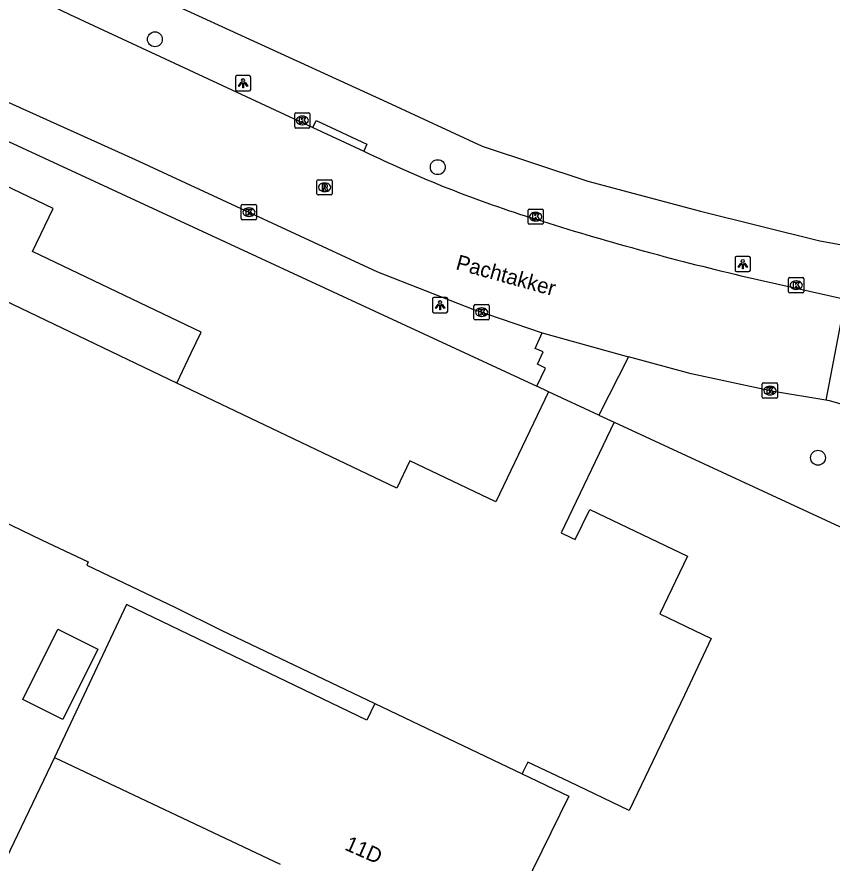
# Model space of a CAD drawing. Extents: x 161355 to 162026, y 386504 to 387459.
# Drawn here: x 161679.6 to 161733.1, y 386909.7 to 386965.2 of the extents above; entities that cross this region are included whole.
import ezdxf

# ---------------------------------------------------------------- set-up
doc = ezdxf.new("R2010")
doc.units = 0
for name, color, linetype in [('IMGEO_Boom', 7, 'Continuous'), ('IMGEO_Kolk', 7, 'Continuous'), ('IMGEO_Lichtpunt', 7, 'Continuous'), ('IMGEO_Openbare_ruimte_label', 7, 'Continuous'), ('IMGEO_Pand', 7, 'Continuous'), ('IMGEO_Pand_nummerreeks', 7, 'Continuous'), ('IMGEO_Rijbaan_lokaal_open', 7, 'Continuous'), ('IMGEO_Rioolput', 7, 'Continuous'), ('IMGEO_Voetpad_open', 7, 'Continuous')]:
    doc.layers.add(name, color=color, linetype=linetype)

msp = doc.modelspace()

# ---------------------------------------------------------------- linework, layer by layer
at = {"layer": 'IMGEO_Boom'}
for centre in [(161688.69, 386963.749), (161707.261, 386955.359), (161732.217, 386936.292)]:
    msp.add_circle(centre, 0.489, dxfattribs=at)
at = {"layer": 'IMGEO_Kolk'}
for p, q in [((161697.867, 386958), (161697.867, 386958.852)), ((161697.942, 386958.926), (161698.794, 386958.926)), ((161698.355, 386958.706), (161698.38, 386958.706)), ((161698.868, 386958.852), (161698.868, 386958)), ((161698.378, 386958.146), (161698.353, 386958.146)), ((161698.794, 386957.926), (161697.942, 386957.926)), ((161694.363, 386951.983), (161694.363, 386952.835)), ((161694.438, 386952.909), (161695.29, 386952.909)), ((161694.851, 386952.689), (161694.876, 386952.689)), ((161695.364, 386952.835), (161695.364, 386951.983)), ((161713.263, 386952.609), (161714.115, 386952.609)), ((161694.874, 386952.129), (161694.849, 386952.129)), ((161713.188, 386951.683), (161713.188, 386952.535)), ((161713.676, 386952.389), (161713.701, 386952.389)), ((161714.189, 386952.535), (161714.189, 386951.683)), ((161695.29, 386951.909), (161694.438, 386951.909)), ((161714.115, 386951.609), (161713.263, 386951.609)), ((161713.699, 386951.829), (161713.674, 386951.829)), ((161730.364, 386948.115), (161731.216, 386948.115)), ((161730.289, 386947.189), (161730.289, 386948.041)), ((161730.777, 386947.895), (161730.802, 386947.895)), ((161731.29, 386948.041), (161731.29, 386947.189)), ((161731.216, 386947.115), (161730.364, 386947.115)), ((161730.8, 386947.335), (161730.775, 386947.335)), ((161709.637, 386945.417), (161709.637, 386946.269)), ((161709.712, 386946.343), (161710.564, 386946.343)), ((161710.125, 386946.123), (161710.15, 386946.123)), ((161710.638, 386946.269), (161710.638, 386945.417)), ((161710.564, 386945.343), (161709.712, 386945.343)), ((161710.148, 386945.563), (161710.123, 386945.563)), ((161728.563, 386940.272), (161728.563, 386941.124)), ((161728.638, 386941.198), (161729.49, 386941.198)), ((161729.051, 386940.978), (161729.076, 386940.978)), ((161729.564, 386941.124), (161729.564, 386940.272)), ((161729.074, 386940.418), (161729.049, 386940.418)), ((161729.49, 386940.198), (161728.638, 386940.198))]:
    msp.add_line(p, q, dxfattribs=at)
for points in [[(161697.867, 386958), (161697.867, 386958.852)], [(161697.942, 386958.926), (161698.794, 386958.926)], [(161698.868, 386958.852), (161698.868, 386958)], [(161698.188, 386958.626), (161698.311, 386958.626), (161698.311, 386958.475), (161698.441, 386958.626), (161698.605, 386958.626), (161698.459, 386958.475), (161698.612, 386958.226), (161698.46, 386958.226), (161698.375, 386958.39), (161698.311, 386958.323), (161698.311, 386958.226), (161698.188, 386958.226), (161698.188, 386958.626)], [(161698.794, 386957.926), (161697.942, 386957.926)], [(161694.363, 386951.983), (161694.363, 386952.835)], [(161694.438, 386952.909), (161695.29, 386952.909)], [(161694.684, 386952.609), (161694.807, 386952.609), (161694.807, 386952.458), (161694.937, 386952.609), (161695.101, 386952.609), (161694.955, 386952.458), (161695.108, 386952.209), (161694.956, 386952.209), (161694.871, 386952.373), (161694.807, 386952.306), (161694.807, 386952.209), (161694.684, 386952.209), (161694.684, 386952.609)], [(161695.364, 386952.835), (161695.364, 386951.983)], [(161713.263, 386952.609), (161714.115, 386952.609)], [(161713.188, 386951.683), (161713.188, 386952.535)], [(161713.509, 386952.309), (161713.632, 386952.309), (161713.632, 386952.158), (161713.762, 386952.309), (161713.926, 386952.309), (161713.78, 386952.158), (161713.933, 386951.909), (161713.781, 386951.909), (161713.696, 386952.073), (161713.632, 386952.006), (161713.632, 386951.909), (161713.509, 386951.909), (161713.509, 386952.309)], [(161714.189, 386952.535), (161714.189, 386951.683)], [(161695.29, 386951.909), (161694.438, 386951.909)], [(161714.115, 386951.609), (161713.263, 386951.609)], [(161730.364, 386948.115), (161731.216, 386948.115)], [(161730.289, 386947.189), (161730.289, 386948.041)], [(161730.61, 386947.815), (161730.733, 386947.815), (161730.733, 386947.664), (161730.863, 386947.815), (161731.027, 386947.815), (161730.881, 386947.664), (161731.034, 386947.415), (161730.882, 386947.415), (161730.797, 386947.579), (161730.733, 386947.512), (161730.733, 386947.415), (161730.61, 386947.415), (161730.61, 386947.815)], [(161731.29, 386948.041), (161731.29, 386947.189)], [(161731.216, 386947.115), (161730.364, 386947.115)], [(161709.637, 386945.417), (161709.637, 386946.269)], [(161709.712, 386946.343), (161710.564, 386946.343)], [(161709.958, 386946.043), (161710.081, 386946.043), (161710.081, 386945.892), (161710.211, 386946.043), (161710.375, 386946.043), (161710.229, 386945.892), (161710.382, 386945.643), (161710.23, 386945.643), (161710.145, 386945.807), (161710.081, 386945.74), (161710.081, 386945.643), (161709.958, 386945.643), (161709.958, 386946.043)], [(161710.638, 386946.269), (161710.638, 386945.417)], [(161710.564, 386945.343), (161709.712, 386945.343)], [(161728.563, 386940.272), (161728.563, 386941.124)], [(161728.638, 386941.198), (161729.49, 386941.198)], [(161728.884, 386940.898), (161729.007, 386940.898), (161729.007, 386940.747), (161729.137, 386940.898), (161729.301, 386940.898), (161729.155, 386940.747), (161729.308, 386940.498), (161729.156, 386940.498), (161729.071, 386940.662), (161729.007, 386940.595), (161729.007, 386940.498), (161728.884, 386940.498), (161728.884, 386940.898)], [(161729.564, 386941.124), (161729.564, 386940.272)], [(161729.49, 386940.198), (161728.638, 386940.198)]]:
    msp.add_lwpolyline(points, dxfattribs=at)
for centre, start, end in [((161697.944, 386958.85), 91.552, 178.448), ((161697.944, 386958.85), 91.552, 178.448), ((161698.792, 386958.85), 1.552, 88.448), ((161698.792, 386958.85), 1.552, 88.448), ((161697.944, 386958.002), 181.552, 268.448), ((161697.944, 386958.002), 181.552, 268.448), ((161698.792, 386958.002), 271.552, 358.448), ((161698.792, 386958.002), 271.552, 358.448), ((161694.44, 386952.833), 91.552, 178.448), ((161694.44, 386952.833), 91.552, 178.448), ((161695.288, 386952.833), 1.552, 88.448), ((161695.288, 386952.833), 1.552, 88.448), ((161713.265, 386952.533), 91.552, 178.448), ((161713.265, 386952.533), 91.552, 178.448), ((161714.113, 386952.533), 1.552, 88.448), ((161714.113, 386952.533), 1.552, 88.448), ((161694.44, 386951.985), 181.552, 268.448), ((161694.44, 386951.985), 181.552, 268.448), ((161695.288, 386951.985), 271.552, 358.448), ((161695.288, 386951.985), 271.552, 358.448), ((161713.265, 386951.685), 181.552, 268.448), ((161713.265, 386951.685), 181.552, 268.448), ((161714.113, 386951.685), 271.552, 358.448), ((161714.113, 386951.685), 271.552, 358.448), ((161730.366, 386948.039), 91.552, 178.448), ((161730.366, 386948.039), 91.552, 178.448), ((161731.214, 386948.039), 1.552, 88.448), ((161731.214, 386948.039), 1.552, 88.448), ((161730.366, 386947.191), 181.552, 268.448), ((161730.366, 386947.191), 181.552, 268.448), ((161731.214, 386947.191), 271.552, 358.448), ((161731.214, 386947.191), 271.552, 358.448), ((161709.714, 386946.267), 91.552, 178.448), ((161709.714, 386946.267), 91.552, 178.448), ((161710.562, 386946.267), 1.552, 88.448), ((161710.562, 386946.267), 1.552, 88.448), ((161709.714, 386945.419), 181.552, 268.448), ((161709.714, 386945.419), 181.552, 268.448), ((161710.562, 386945.419), 271.552, 358.448), ((161710.562, 386945.419), 271.552, 358.448), ((161728.64, 386941.122), 91.552, 178.448), ((161728.64, 386941.122), 91.552, 178.448), ((161729.488, 386941.122), 1.552, 88.448), ((161729.488, 386941.122), 1.552, 88.448), ((161728.64, 386940.274), 181.552, 268.448), ((161728.64, 386940.274), 181.552, 268.448), ((161729.488, 386940.274), 271.552, 358.448), ((161729.488, 386940.274), 271.552, 358.448)]:
    msp.add_arc(centre, 0.0765, start, end, dxfattribs=at)
for centre, major_axis, ratio, start_param, end_param in [((161698.354, 386958.426), (-0.387, 0.002), 0.722429, 4.712389, 7.853982), ((161698.379, 386958.426), (-0.39, 0.002), 0.717154, 1.570796, 4.712389), ((161694.85, 386952.409), (-0.387, 0.002), 0.722429, 4.712389, 7.853982), ((161694.875, 386952.409), (-0.39, 0.002), 0.717154, 1.570796, 4.712389), ((161713.675, 386952.109), (-0.387, 0.002), 0.722429, 4.712389, 7.853982), ((161713.7, 386952.109), (-0.39, 0.002), 0.717154, 1.570796, 4.712389), ((161730.776, 386947.615), (-0.387, 0.002), 0.722429, 4.712389, 7.853982), ((161730.801, 386947.615), (-0.39, 0.002), 0.717154, 1.570796, 4.712389), ((161710.124, 386945.843), (-0.387, 0.002), 0.722429, 4.712389, 7.853982), ((161710.149, 386945.843), (-0.39, 0.002), 0.717154, 1.570796, 4.712389), ((161729.05, 386940.698), (-0.387, 0.002), 0.722429, 4.712389, 7.853982), ((161729.075, 386940.698), (-0.39, 0.002), 0.717154, 1.570796, 4.712389)]:
    msp.add_ellipse(centre, major_axis=major_axis, ratio=ratio, start_param=start_param, end_param=end_param, dxfattribs=at)
at = {"layer": 'IMGEO_Lichtpunt'}
for p, q in [((161693.982, 386961.271), (161693.982, 386960.464)), ((161693.982, 386961.271), (161693.982, 386960.464)), ((161694.884, 386961.366), (161694.076, 386961.366)), ((161694.884, 386961.366), (161694.076, 386961.366)), ((161694.978, 386960.464), (161694.978, 386961.271)), ((161694.978, 386960.464), (161694.978, 386961.271)), ((161694.076, 386960.37), (161694.884, 386960.37)), ((161694.076, 386960.37), (161694.884, 386960.37)), ((161726.784, 386949.404), (161726.784, 386948.597)), ((161726.784, 386949.404), (161726.784, 386948.597)), ((161727.686, 386949.499), (161726.878, 386949.499)), ((161727.686, 386949.499), (161726.878, 386949.499)), ((161727.78, 386948.597), (161727.78, 386949.404)), ((161727.78, 386948.597), (161727.78, 386949.404)), ((161726.878, 386948.503), (161727.686, 386948.503)), ((161726.878, 386948.503), (161727.686, 386948.503)), ((161706.916, 386946.709), (161706.916, 386945.902)), ((161706.916, 386946.709), (161706.916, 386945.902)), ((161707.818, 386946.804), (161707.01, 386946.804)), ((161707.818, 386946.804), (161707.01, 386946.804)), ((161707.912, 386945.902), (161707.912, 386946.709)), ((161707.912, 386945.902), (161707.912, 386946.709)), ((161707.01, 386945.808), (161707.818, 386945.808)), ((161707.01, 386945.808), (161707.818, 386945.808))]:
    msp.add_line(p, q, dxfattribs=at)
for points in [[(161694.356, 386960.935), (161694.395, 386960.907), (161694.207, 386960.645), (161694.169, 386960.672), (161694.356, 386960.935)], [(161694.458, 386960.887), (161694.505, 386960.887), (161694.505, 386960.565), (161694.458, 386960.565), (161694.458, 386960.887)], [(161694.568, 386960.907), (161694.606, 386960.934), (161694.793, 386960.672), (161694.754, 386960.644), (161694.568, 386960.907)], [(161727.158, 386949.068), (161727.197, 386949.04), (161727.009, 386948.778), (161726.971, 386948.805), (161727.158, 386949.068)], [(161727.26, 386949.02), (161727.307, 386949.02), (161727.307, 386948.698), (161727.26, 386948.698), (161727.26, 386949.02)], [(161727.37, 386949.04), (161727.408, 386949.067), (161727.595, 386948.805), (161727.556, 386948.777), (161727.37, 386949.04)], [(161707.29, 386946.373), (161707.329, 386946.345), (161707.141, 386946.083), (161707.103, 386946.11), (161707.29, 386946.373)], [(161707.392, 386946.325), (161707.439, 386946.325), (161707.439, 386946.003), (161707.392, 386946.003), (161707.392, 386946.325)], [(161707.502, 386946.345), (161707.54, 386946.372), (161707.727, 386946.11), (161707.688, 386946.082), (161707.502, 386946.345)]]:
    msp.add_lwpolyline(points, dxfattribs=at)
for centre in [(161694.481, 386961.069), (161727.283, 386949.202), (161707.415, 386946.507)]:
    msp.add_circle(centre, 0.0994, dxfattribs=at)
for centre, start, end in [((161694.076, 386961.271), 90, 180), ((161694.076, 386961.271), 90, 180), ((161694.884, 386961.271), 0, 90), ((161694.884, 386961.271), 0, 90), ((161694.076, 386960.464), 180, 270), ((161694.076, 386960.464), 180, 270), ((161694.884, 386960.464), 270, 0), ((161694.884, 386960.464), 270, 360), ((161726.878, 386949.404), 90, 180), ((161726.878, 386949.404), 90, 180), ((161727.686, 386949.404), 0, 90), ((161727.686, 386949.404), 0, 90), ((161726.878, 386948.597), 180, 270), ((161726.878, 386948.597), 180, 270), ((161727.686, 386948.597), 270, 0), ((161727.686, 386948.597), 270, 360), ((161707.01, 386946.709), 90, 180), ((161707.01, 386946.709), 90, 180), ((161707.818, 386946.709), 0, 90), ((161707.818, 386946.709), 0, 90), ((161707.01, 386945.902), 180, 270), ((161707.01, 386945.902), 180, 270), ((161707.818, 386945.902), 270, 0), ((161707.818, 386945.902), 270, 360)]:
    msp.add_arc(centre, 0.0946, start, end, dxfattribs=at)
at = {"layer": 'IMGEO_Pand'}
for points in [[(161690.13, 386941.19), (161691.081, 386943.185), (161691.725, 386944.535), (161680.655, 386949.82), (161682.005, 386952.65), (161674.01, 386956.465), (161671.075, 386950.306)], [(161690.13, 386941.19), (161679.908, 386946.08), (161671.075, 386950.306)], [(161714.528, 386940.627), (161711.081, 386933.404), (161705.43, 386936.1), (161704.57, 386934.295), (161690.13, 386941.19)], [(161717.839, 386939.094), (161714.528, 386940.627)], [(161717.839, 386939.094), (161718.829, 386938.636)], [(161718.829, 386938.636), (161715.358, 386931.363), (161716.045, 386931.035), (161716.285, 386930.92), (161717.235, 386932.905), (161723.645, 386929.845), (161721.83, 386926.045), (161725.215, 386924.43), (161723.446, 386920.727), (161719.825, 386913.145), (161715.897, 386915.021), (161713.165, 386916.325), (161712.872, 386915.706), (161712.8, 386915.555)], [(161678.414, 386932.273), (161678.624, 386932.173), (161681.251, 386930.918), (161684.314, 386929.455), (161684.217, 386929.252), (161690.047, 386926.467), (161693.042, 386924.991), (161703.127, 386920.175)], [(161703.127, 386920.175), (161702.599, 386919.068), (161686.837, 386926.662), (161682.11, 386916.624)], [(161682.317, 386925.038), (161684.955, 386923.724), (161682.657, 386919.109), (161680.018, 386920.423), (161682.317, 386925.038)], [(161703.127, 386920.175), (161712.8, 386915.555)], [(161682.11, 386916.624), (161674.573, 386900.936), (161673.861, 386901.387), (161670.161, 386893.693), (161668.136, 386890.495), (161667.894, 386884.566)], [(161682.11, 386916.624), (161696.917, 386909.634)], [(161712.8, 386915.555), (161715.869, 386914.1), (161711.708, 386905.636), (161711.616, 386903.089)]]:
    msp.add_lwpolyline(points, dxfattribs=at)
at = {"layer": 'IMGEO_Rijbaan_lokaal_open'}
for points in [[(161675.409, 386969.085), (161676.467, 386968.571), (161683.099, 386965.38), (161699.061, 386957.966)], [(161678.003, 386960.075), (161678.748, 386959.758), (161679.333, 386959.485), (161687.401, 386955.87), (161703.302, 386948.501), (161709.571, 386946.045), (161714.103, 386944.494)], [(161699.061, 386957.966), (161702.406, 386956.407)], [(161727.174, 386948.237), (161733.994, 386946.701)], [(161733.994, 386946.701), (161732.735, 386940.067)], [(161714.103, 386944.494), (161719.773, 386942.92)], [(161732.735, 386940.067), (161729.304, 386940.649), (161723.886, 386941.805), (161719.773, 386942.92)], [(161732.963, 386940.028), (161732.735, 386940.067)]]:
    msp.add_lwpolyline(points, dxfattribs=at)
for centre, radius, start, end in [((161737.588, 387028.903), 80.581, 244.11308, 252.76875), ((161769.889, 387129.865), 186.583, 252.47907, 256.76586), ((161731.698, 386934.079), 6.082, 355.4319, 77.9908)]:
    msp.add_arc(centre, radius, start, end, dxfattribs=at)
at = {"layer": 'IMGEO_Rioolput'}
for p, q in [((161699.329, 386953.612), (161699.329, 386954.464)), ((161699.404, 386954.538), (161700.256, 386954.538)), ((161699.817, 386954.318), (161699.842, 386954.318)), ((161700.33, 386954.464), (161700.33, 386953.612)), ((161699.84, 386953.758), (161699.815, 386953.758)), ((161700.256, 386953.538), (161699.404, 386953.538))]:
    msp.add_line(p, q, dxfattribs=at)
for points in [[(161699.329, 386953.612), (161699.329, 386954.464)], [(161699.404, 386954.538), (161700.256, 386954.538)], [(161699.918, 386954.236), (161699.666, 386954.238), (161699.666, 386953.838)], [(161700.33, 386954.464), (161700.33, 386953.612)], [(161699.666, 386953.838), (161699.79, 386953.838), (161699.79, 386954), (161699.801, 386954)], [(161699.844, 386954.157), (161699.79, 386954.157), (161699.79, 386954.076)], [(161699.79, 386954.076), (161699.842, 386954.076)], [(161699.848, 386953.971), (161699.919, 386953.838), (161700.059, 386953.838), (161699.994, 386953.964)], [(161700.256, 386953.538), (161699.404, 386953.538)]]:
    msp.add_lwpolyline(points, dxfattribs=at)
for centre, radius, start, end in [((161699.406, 386954.462), 0.0765, 91.552, 178.448), ((161699.406, 386954.462), 0.0765, 91.552, 178.448), ((161699.917, 386954.126), 0.109, 350.3612, 89.416), ((161700.254, 386954.462), 0.0765, 1.552, 88.448), ((161700.254, 386954.462), 0.0765, 1.552, 88.448), ((161699.8, 386953.947), 0.0533, 26.0293, 88.6989), ((161699.826, 386954.265), 0.19, 274.7715, 282.9687), ((161699.85, 386954.061), 0.0964, 77.0061, 93.1865), ((161699.864, 386954.118), 0.0378, 276.6634, 79.6772), ((161699.915, 386954.126), 0.112, 277.5842, 350.9817), ((161699.899, 386953.911), 0.108, 29.5134, 73.7905), ((161699.406, 386953.614), 0.0765, 181.552, 268.448), ((161699.406, 386953.614), 0.0765, 181.552, 268.448), ((161700.254, 386953.614), 0.0765, 271.552, 358.448), ((161700.254, 386953.614), 0.0765, 271.552, 358.448)]:
    msp.add_arc(centre, radius, start, end, dxfattribs=at)
for centre, major_axis, ratio, start_param, end_param in [((161699.816, 386954.038), (-0.387, 0.002), 0.722429, 4.712389, 7.853982), ((161699.841, 386954.038), (-0.39, 0.002), 0.717154, 1.570796, 4.712389)]:
    msp.add_ellipse(centre, major_axis=major_axis, ratio=ratio, start_param=start_param, end_param=end_param, dxfattribs=at)
at = {"layer": 'IMGEO_Voetpad_open'}
for points in [[(161678.646, 386971.221), (161703.934, 386959.616), (161710.18, 386956.726), (161717.11, 386954.446), (161724.516, 386952.463), (161732.347, 386950.52), (161737.556, 386949.582)], [(161671.646, 386960.486), (161713.76, 386940.982)], [(161699.061, 386957.966), (161699.268, 386958.42), (161702.613, 386956.861), (161702.406, 386956.407)], [(161713.76, 386940.982), (161714.341, 386942.16), (161713.8, 386942.424), (161714.182, 386943.237), (161713.659, 386943.466), (161714.103, 386944.494)], [(161719.773, 386942.92), (161717.839, 386939.094)], [(161714.528, 386940.627), (161713.76, 386940.982)], [(161718.829, 386938.636), (161735.088, 386931.106)]]:
    msp.add_lwpolyline(points, dxfattribs=at)

# ---------------------------------------------------------------- texts
at = {"layer": 'IMGEO_Openbare_ruimte_label'}
msp.add_text('Pachtakker', height=1, rotation=344.574, dxfattribs=at).set_placement((161708.386, 386948.674))
at = {"layer": 'IMGEO_Pand_nummerreeks'}
msp.add_text('11D', height=1, rotation=336.2829, dxfattribs=at).set_placement((161701.084, 386910.599))

doc.saveas('drawing.dxf')
